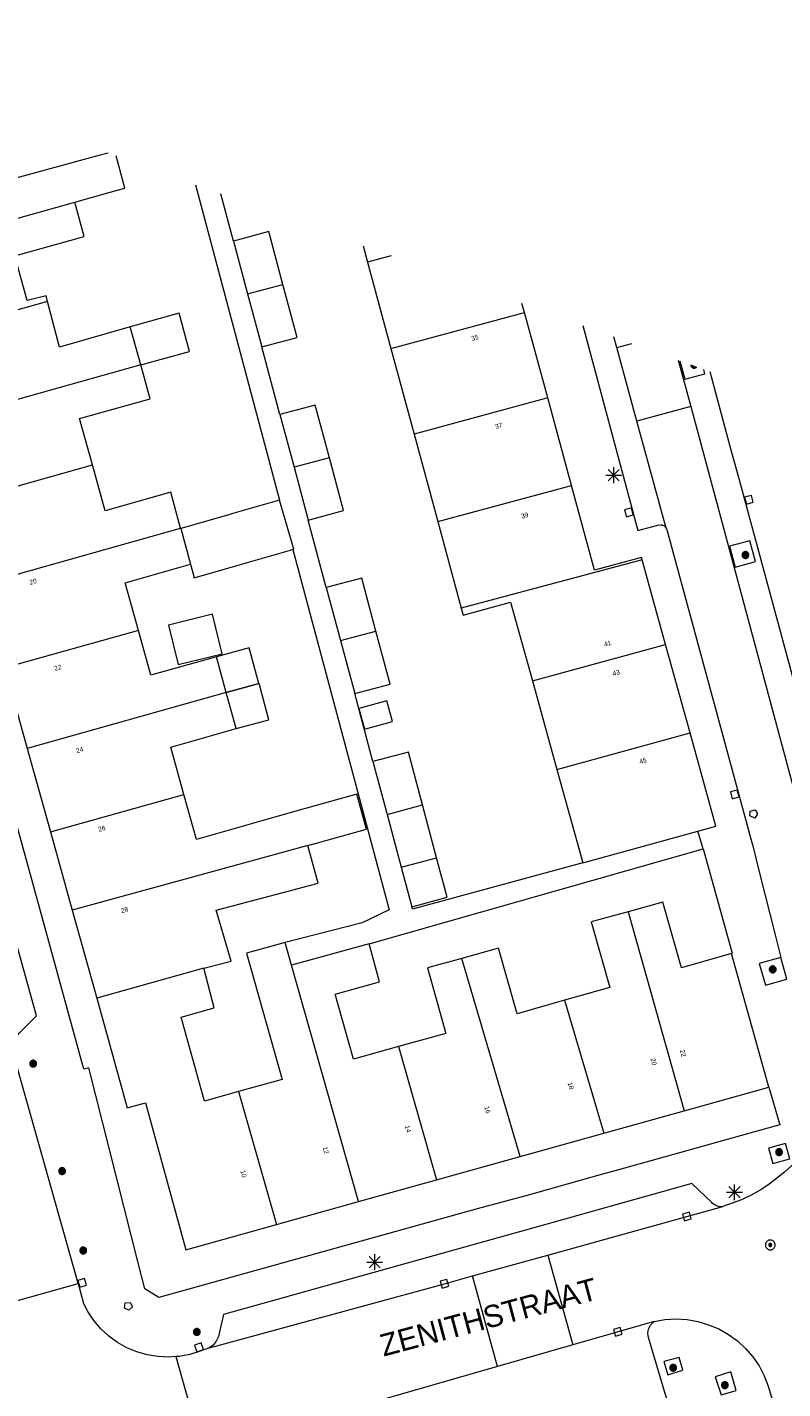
# Model space of a CAD drawing. Header units: metres. Extents: x 135779 to 137489, y 452643 to 455118.
# Tile 488 of 489: x 137377 to 137425, y 454732 to 454818. Entities that reach past the tile are written whole.
import ezdxf
from ezdxf.enums import TextEntityAlignment as Align

# ---------------------------------------------------------------- set-up
doc = ezdxf.new("R2010")
doc.units = ezdxf.units.M
for name, color, linetype, lineweight in [('KTop_NAR_Huisnummer (t)', 7, 'Continuous', 13), ('KTop_NAR_Huisnummer tijdelijk (t)', 7, 'Continuous', 13), ('KTop_OBW_Overig Plus', 1, 'Continuous', 13), ('KTop_ORL_Weg_Straatnaam (t)', 7, 'Continuous', 13), ('KTop_PAL_Lichtmast', 40, 'Continuous', 13), ('KTop_PND_Grondvlaksituatie van BAG-pand [tachy]', 1, 'Continuous', 13), ('KTop_PND_Pandscheiding', 40, 'Continuous', 13), ('KTop_PUT_Brandkraan of -put', 1, 'Continuous', 13), ('KTop_PUT_Inspectie- of rioolput', 15, 'Continuous', 13), ('KTop_PUT_Kolk', 15, 'Continuous', 13), ('KTop_VGO_Boom', 92, 'Continuous', 13), ('KTop_WGD_Parkeervlak', 251, 'Continuous', 13), ('KTop_WGD_Rijbaan_Lokale weg', 251, 'Continuous', 13), ('KTop_WGD_Rijbaan_Lokale weg_verkeersdrempel', 40, 'Continuous', 13), ('KTop_WGD_Voetpad', 251, 'Continuous', 13)]:
    doc.layers.add(name, color=color, linetype=linetype, lineweight=lineweight)
doc.styles.add('Style-ROVU', font='ROVU.shx')
doc.styles.add('Style-ROVUCURSIEF', font='ROVUCURSIEF.shx')

# ---------------------------------------------------------------- blocks, each defined once
blk = doc.blocks.new('PAL_Lichtmast')
at = {"layer": 'KTop_PAL_Lichtmast'}
for p, q in [((-0.354, -0.354), (0.354, 0.354)), ((0.354, -0.354), (-0.354, 0.354)), ((0, -0.5), (0, 0.5)), ((-0.5, 0), (0.5, 0))]:
    blk.add_line(p, q, dxfattribs=at)
blk = doc.blocks.new('PUT_Brandkraan_of_-put')
at = {"layer": 'KTop_PUT_Brandkraan of -put'}
for p, q in [((-0.25, 0.034), (0, 0.25)), ((-0.158, -0.25), (-0.25, 0.034)), ((0, 0.25), (0.25, 0.033)), ((0.25, 0.033), (0.158, -0.25)), ((0.158, -0.25), (-0.158, -0.25))]:
    blk.add_line(p, q, dxfattribs=at)
blk = doc.blocks.new('PUT_Inspectie-_of_rioolput')
at = {"layer": 'KTop_PUT_Inspectie- of rioolput', "flags": 128}
for points in [[(0.31, 0), (0.308, 0.032), (0.303, 0.064), (0.294, 0.095), (0.283, 0.126), (0.268, 0.155), (0.25, 0.182), (0.23, 0.207), (0.207, 0.23), (0.182, 0.25), (0.154, 0.268), (0.126, 0.283), (0.095, 0.294), (0.064, 0.303), (0.032, 0.308), (0, 0.309), (-0.032, 0.308), (-0.064, 0.303), (-0.096, 0.294), (-0.126, 0.283), (-0.155, 0.268), (-0.182, 0.25), (-0.207, 0.23), (-0.23, 0.207), (-0.25, 0.182), (-0.268, 0.154), (-0.283, 0.126), (-0.294, 0.095), (-0.303, 0.064), (-0.308, 0.032), (-0.309, 0), (-0.308, -0.032), (-0.303, -0.064), (-0.294, -0.096), (-0.283, -0.126), (-0.268, -0.155), (-0.25, -0.182), (-0.23, -0.207), (-0.207, -0.23), (-0.182, -0.25), (-0.155, -0.268), (-0.126, -0.283), (-0.096, -0.294), (-0.064, -0.303), (-0.032, -0.308), (0, -0.309), (0.032, -0.308), (0.064, -0.303), (0.095, -0.294), (0.126, -0.283), (0.155, -0.268), (0.182, -0.25), (0.207, -0.23), (0.23, -0.207), (0.25, -0.182), (0.268, -0.155), (0.283, -0.126), (0.294, -0.096), (0.303, -0.064), (0.308, -0.032), (0.31, 0)], [(0.095, 0), (0.094, 0.009), (0.092, 0.019), (0.09, 0.029), (0.086, 0.038), (0.082, 0.047), (0.076, 0.055), (0.07, 0.063), (0.063, 0.07), (0.055, 0.076), (0.047, 0.082), (0.038, 0.086), (0.029, 0.09), (0.019, 0.092), (0.009, 0.094), (0, 0.094), (-0.01, 0.094), (-0.02, 0.092), (-0.029, 0.09), (-0.039, 0.086), (-0.048, 0.082), (-0.056, 0.076), (-0.064, 0.07), (-0.071, 0.063), (-0.077, 0.055), (-0.082, 0.047), (-0.087, 0.038), (-0.09, 0.029), (-0.093, 0.019), (-0.094, 0.009), (-0.095, 0), (-0.094, -0.01), (-0.093, -0.02), (-0.09, -0.029), (-0.087, -0.039), (-0.082, -0.048), (-0.077, -0.056), (-0.071, -0.064), (-0.064, -0.071), (-0.056, -0.077), (-0.047, -0.082), (-0.039, -0.087), (-0.029, -0.09), (-0.02, -0.093), (-0.01, -0.094), (0, -0.095), (0.009, -0.094), (0.019, -0.093), (0.029, -0.09), (0.038, -0.087), (0.047, -0.082), (0.055, -0.077), (0.063, -0.071), (0.07, -0.064), (0.076, -0.056), (0.082, -0.047), (0.086, -0.039), (0.09, -0.029), (0.092, -0.02), (0.094, -0.01), (0.095, 0)], [(0.035, 0), (0.034, 0.003), (0.034, 0.007), (0.033, 0.01), (0.031, 0.014), (0.03, 0.017), (0.028, 0.02), (0.026, 0.023), (0.023, 0.026), (0.02, 0.028), (0.017, 0.03), (0.014, 0.031), (0.01, 0.033), (0.007, 0.034), (0.003, 0.034), (0, 0.034), (-0.004, 0.034), (-0.007, 0.034), (-0.011, 0.033), (-0.014, 0.031), (-0.018, 0.03), (-0.021, 0.028), (-0.023, 0.026), (-0.026, 0.023), (-0.028, 0.02), (-0.03, 0.017), (-0.032, 0.014), (-0.033, 0.01), (-0.034, 0.007), (-0.035, 0.003), (-0.035, 0), (-0.035, -0.004), (-0.034, -0.007), (-0.033, -0.011), (-0.032, -0.014), (-0.03, -0.018), (-0.028, -0.021), (-0.026, -0.023), (-0.023, -0.026), (-0.021, -0.028), (-0.017, -0.03), (-0.014, -0.032), (-0.011, -0.033), (-0.007, -0.034), (-0.004, -0.035), (0, -0.035), (0.003, -0.035), (0.007, -0.034), (0.01, -0.033), (0.014, -0.032), (0.017, -0.03), (0.02, -0.028), (0.023, -0.026), (0.026, -0.023), (0.028, -0.021), (0.03, -0.017), (0.031, -0.014), (0.033, -0.011), (0.034, -0.007), (0.034, -0.004), (0.035, 0)], [(0.01, 0.02), (0.007, 0.02), (0.005, 0.021), (0.003, 0.022), (0.001, 0.022), (-0.001, 0.022), (-0.004, 0.022), (-0.006, 0.021), (-0.008, 0.02), (-0.01, 0.019), (-0.012, 0.018), (-0.014, 0.017), (-0.016, 0.015), (-0.017, 0.013), (-0.019, 0.012), (-0.02, 0.009), (-0.021, 0.007), (-0.022, 0.005), (-0.022, 0.003), (-0.022, 0.001), (-0.022, -0.001), (-0.022, -0.004), (-0.022, -0.006), (-0.021, -0.008), (-0.02, -0.01), (-0.019, -0.012), (-0.017, -0.014), (-0.016, -0.016), (-0.014, -0.017), (-0.012, -0.019), (-0.01, -0.02), (-0.008, -0.021), (-0.006, -0.022), (-0.003, -0.022), (-0.001, -0.022), (0.001, -0.022), (0.003, -0.022), (0.005, -0.022), (0.008, -0.021), (0.01, -0.02), (0.012, -0.019), (0.014, -0.017), (0.015, -0.016), (0.017, -0.014), (0.018, -0.012), (0.02, -0.01), (0.02, -0.008), (0.021, -0.006), (0.022, -0.003), (0.022, -0.001), (0.022, 0.001), (0.022, 0.003), (0.021, 0.005), (0.02, 0.008), (0.019, 0.01), (0.018, 0.012), (0.017, 0.014), (0.015, 0.015), (0.013, 0.017), (0.012, 0.018), (0.01, 0.02)]]:
    blk.add_lwpolyline(points, dxfattribs=at)
blk = doc.blocks.new('PUT_Kolk')
at = {"layer": 'KTop_PUT_Kolk', "flags": 128}
blk.add_lwpolyline([(0.225, -0.225), (0.225, 0.225), (-0.225, 0.225), (-0.225, -0.225), (0.225, -0.225)], dxfattribs=at)
blk = doc.blocks.new('VGO_Boom')
at = {"layer": 'KTop_VGO_Boom', "flags": 128}
for points in [[(0.215, 0), (0.214, 0.022), (0.21, 0.045), (0.204, 0.066), (0.196, 0.087), (0.186, 0.108), (0.174, 0.126), (0.16, 0.144), (0.144, 0.16), (0.126, 0.174), (0.107, 0.186), (0.087, 0.196), (0.066, 0.204), (0.045, 0.21), (0.022, 0.214), (-0.001, 0.215), (-0.023, 0.214), (-0.045, 0.21), (-0.067, 0.204), (-0.088, 0.196), (-0.108, 0.186), (-0.127, 0.174), (-0.144, 0.16), (-0.16, 0.144), (-0.174, 0.126), (-0.187, 0.107), (-0.197, 0.087), (-0.205, 0.066), (-0.211, 0.045), (-0.214, 0.022), (-0.215, -0.001), (-0.214, -0.023), (-0.211, -0.045), (-0.205, -0.067), (-0.197, -0.088), (-0.187, -0.108), (-0.174, -0.127), (-0.16, -0.144), (-0.144, -0.16), (-0.127, -0.174), (-0.108, -0.187), (-0.088, -0.197), (-0.067, -0.205), (-0.045, -0.211), (-0.023, -0.214), (0, -0.215), (0.022, -0.214), (0.045, -0.211), (0.066, -0.205), (0.087, -0.197), (0.108, -0.187), (0.126, -0.174), (0.144, -0.16), (0.16, -0.144), (0.174, -0.127), (0.186, -0.108), (0.196, -0.088), (0.204, -0.067), (0.21, -0.045), (0.214, -0.023), (0.215, -0.001)], [(0.155, 0), (0.154, 0.016), (0.152, 0.032), (0.147, 0.048), (0.142, 0.063), (0.134, 0.078), (0.125, 0.091), (0.115, 0.104), (0.104, 0.115), (0.091, 0.125), (0.077, 0.134), (0.063, 0.142), (0.048, 0.147), (0.032, 0.152), (0.016, 0.154), (-0.001, 0.155), (-0.017, 0.154), (-0.033, 0.152), (-0.048, 0.147), (-0.064, 0.142), (-0.078, 0.134), (-0.092, 0.125), (-0.104, 0.115), (-0.116, 0.104), (-0.126, 0.091), (-0.135, 0.077), (-0.142, 0.063), (-0.148, 0.048), (-0.152, 0.032), (-0.155, 0.016), (-0.155, -0.001), (-0.155, -0.017), (-0.152, -0.033), (-0.148, -0.048), (-0.142, -0.064), (-0.135, -0.078), (-0.126, -0.092), (-0.116, -0.104), (-0.104, -0.116), (-0.092, -0.126), (-0.078, -0.135), (-0.064, -0.142), (-0.048, -0.148), (-0.033, -0.152), (-0.017, -0.155), (0, -0.155), (0.016, -0.155), (0.032, -0.152), (0.048, -0.148), (0.063, -0.142), (0.078, -0.135), (0.091, -0.126), (0.104, -0.116), (0.115, -0.104), (0.125, -0.092), (0.134, -0.078), (0.142, -0.064), (0.147, -0.048), (0.152, -0.033), (0.154, -0.017), (0.155, -0.001)], [(0.095, 0), (0.094, 0.01), (0.093, 0.02), (0.09, 0.029), (0.087, 0.039), (0.082, 0.048), (0.077, 0.056), (0.071, 0.064), (0.064, 0.071), (0.056, 0.077), (0.047, 0.082), (0.039, 0.087), (0.029, 0.09), (0.02, 0.093), (0.01, 0.094), (-0.001, 0.095), (-0.01, 0.094), (-0.02, 0.093), (-0.03, 0.09), (-0.039, 0.087), (-0.048, 0.082), (-0.056, 0.077), (-0.064, 0.071), (-0.071, 0.064), (-0.077, 0.056), (-0.083, 0.047), (-0.087, 0.039), (-0.091, 0.029), (-0.093, 0.02), (-0.095, 0.01), (-0.095, -0.001), (-0.095, -0.01), (-0.093, -0.02), (-0.091, -0.03), (-0.087, -0.039), (-0.083, -0.048), (-0.077, -0.056), (-0.071, -0.064), (-0.064, -0.071), (-0.056, -0.077), (-0.048, -0.083), (-0.039, -0.087), (-0.03, -0.091), (-0.02, -0.093), (-0.01, -0.095), (0, -0.095), (0.01, -0.095), (0.02, -0.093), (0.029, -0.091), (0.039, -0.087), (0.048, -0.083), (0.056, -0.077), (0.064, -0.071), (0.071, -0.064), (0.077, -0.056), (0.082, -0.048), (0.087, -0.039), (0.09, -0.03), (0.093, -0.02), (0.094, -0.01), (0.095, -0.001)], [(0.035, 0), (0.035, 0.004), (0.034, 0.007), (0.033, 0.011), (0.032, 0.014), (0.03, 0.018), (0.028, 0.021), (0.026, 0.023), (0.023, 0.026), (0.021, 0.028), (0.017, 0.03), (0.014, 0.032), (0.011, 0.033), (0.007, 0.034), (0.004, 0.035), (-0.001, 0.035), (-0.004, 0.035), (-0.008, 0.034), (-0.011, 0.033), (-0.015, 0.032), (-0.018, 0.03), (-0.021, 0.028), (-0.024, 0.026), (-0.027, 0.023), (-0.029, 0.021), (-0.031, 0.017), (-0.032, 0.014), (-0.034, 0.011), (-0.035, 0.007), (-0.035, 0.004), (-0.035, -0.001), (-0.035, -0.004), (-0.035, -0.008), (-0.034, -0.011), (-0.032, -0.015), (-0.031, -0.018), (-0.029, -0.021), (-0.027, -0.024), (-0.024, -0.027), (-0.021, -0.029), (-0.018, -0.031), (-0.015, -0.032), (-0.011, -0.034), (-0.008, -0.035), (-0.004, -0.035), (0, -0.035), (0.004, -0.035), (0.007, -0.035), (0.011, -0.034), (0.014, -0.032), (0.018, -0.031), (0.021, -0.029), (0.023, -0.027), (0.026, -0.024), (0.028, -0.021), (0.03, -0.018), (0.032, -0.015), (0.033, -0.011), (0.034, -0.008), (0.035, -0.004), (0.035, 0)]]:
    blk.add_lwpolyline(points, dxfattribs=at)

msp = doc.modelspace()

# ---------------------------------------------------------------- linework, layer by layer
at = {"layer": 'KTop_OBW_Overig Plus', "flags": 128}
msp.add_lwpolyline([(137390.5, 454773.78), (137392.575, 454774.345), (137391.949, 454776.643), (137389.874, 454776.078)], dxfattribs=at)
at = {"layer": 'KTop_PND_Grondvlaksituatie van BAG-pand [tachy]', "flags": 128}
for points in [[(137382.38, 454810.25), (137381.805, 454810.094), (137381.484, 454810.007), (137375.214, 454808.289), (137374.442, 454811.087)], [(137380.268, 454807.138), (137382.52, 454807.766), (137383.449, 454808.018), (137382.895, 454810.062)], [(137378.552, 454800.849), (137378.46, 454801.2), (137377.26, 454800.9), (137376.48, 454803.74), (137380.86, 454804.961), (137380.268, 454807.138)], [(137393.465, 454801.92), (137392.566, 454805.271), (137390.323, 454804.669)], [(137390.323, 454804.669), (137391.221, 454801.319)], [(137398.543, 454804.376), (137398.828, 454803.325)], [(137398.828, 454803.325), (137400.307, 454797.867)], [(137392.119, 454797.969), (137394.363, 454798.571), (137393.465, 454801.92)], [(137383.785, 454799.24), (137379.308, 454797.959), (137378.552, 454800.849)], [(137391.221, 454801.319), (137392.119, 454797.969)], [(137384.453, 454796.827), (137387.552, 454797.685), (137386.884, 454800.098), (137383.785, 454799.24)], [(137408.769, 454800.137), (137408.611, 454800.718)], [(137410.24, 454794.74), (137408.769, 454800.137)], [(137400.307, 454797.867), (137401.779, 454792.43)], [(137381.398, 454790.492), (137380.58, 454793.44), (137385.048, 454794.678), (137384.453, 454796.827)], [(137396.41, 454790.94), (137395.513, 454794.284), (137393.269, 454793.682)], [(137411.755, 454789.176), (137410.24, 454794.74)], [(137393.269, 454793.682), (137394.167, 454790.338)], [(137401.779, 454792.43), (137403.277, 454786.903)], [(137386.981, 454786.488), (137386.36, 454788.77), (137382.207, 454787.582), (137381.398, 454790.492)], [(137395.066, 454786.993), (137397.307, 454787.594), (137396.41, 454790.94)], [(137394.167, 454790.338), (137395.066, 454786.993)], [(137416.226, 454784.486), (137416.188, 454784.622), (137413.212, 454783.827), (137411.755, 454789.176)], [(137393.252, 454788.261), (137390.296, 454787.407), (137390.026, 454787.329), (137386.991, 454786.452)], [(137394.097, 454785.133), (137394.152, 454785.149), (137393.252, 454788.261)], [(137386.991, 454786.452), (137386.981, 454786.488)], [(137403.277, 454786.903), (137404.764, 454781.413)], [(137387.6, 454784.21), (137387.84, 454783.327), (137390.926, 454784.216), (137391.28, 454784.318), (137394.097, 454785.133)], [(137417.715, 454779.11), (137416.226, 454784.486)], [(137384.309, 454780.004), (137383.47, 454783.01), (137387.6, 454784.21)], [(137399.354, 454779.962), (137398.454, 454783.317), (137396.213, 454782.716)], [(137396.213, 454782.716), (137397.112, 454779.362)], [(137389.608, 454778.519), (137388.994, 454781.028), (137386.204, 454780.345), (137386.818, 454777.836), (137389.608, 454778.519)], [(137404.764, 454781.413), (137404.886, 454780.964), (137407.89, 454781.804), (137409.275, 454776.805)], [(137389.26, 454778.33), (137385.101, 454777.164), (137384.309, 454780.004)], [(137397.112, 454779.362), (137398.012, 454776.007)], [(137398.012, 454776.007), (137400.253, 454776.608), (137399.354, 454779.962)], [(137389.874, 454776.078), (137391.935, 454776.64), (137391.321, 454778.892), (137389.26, 454778.33)], [(137419.268, 454773.506), (137417.715, 454779.11)], [(137375.84, 454777.627), (137377.26, 454772.528)], [(137409.275, 454776.805), (137410.827, 454771.201)], [(137390.5, 454773.78), (137389.874, 454776.078)], [(137400.045, 454775.547), (137398.27, 454775.056), (137398.634, 454773.74), (137400.409, 454774.231), (137400.045, 454775.547)], [(137387.183, 454769.615), (137386.35, 454772.61), (137390.5, 454773.78)], [(137419.746, 454767.287), (137420.902, 454767.607), (137419.268, 454773.506)], [(137377.26, 454772.528), (137378.734, 454767.236)], [(137402.308, 454768.947), (137401.411, 454772.293), (137399.17, 454771.692)], [(137399.17, 454771.692), (137400.067, 454768.346)], [(137410.827, 454771.201), (137412.47, 454765.271)], [(137395.032, 454766.369), (137395.592, 454766.525), (137396.192, 454766.692), (137398.759, 454767.406), (137398.144, 454769.621), (137395.576, 454768.908), (137394.892, 454768.718), (137394.732, 454768.673), (137392.13, 454767.95), (137387.977, 454766.762), (137387.183, 454769.615)], [(137403.205, 454765.602), (137402.308, 454768.947)], [(137400.067, 454768.346), (137400.964, 454765.001)], [(137378.734, 454767.236), (137380.11, 454762.291)], [(137412.47, 454765.271), (137419.746, 454767.287)], [(137388.45, 454758.61), (137390.18, 454759.05), (137389.24, 454762.29), (137393.4, 454763.38), (137395.696, 454763.982), (137395.032, 454766.369)], [(137401.634, 454762.502), (137403.875, 454763.103), (137403.205, 454765.602)], [(137400.964, 454765.001), (137401.634, 454762.502)], [(137380.11, 454762.291), (137381.665, 454756.707)], [(137415.346, 454762.182), (137413, 454761.532), (137414.172, 454757.375), (137411.312, 454756.569)], [(137421.88, 454759.54), (137418.71, 454758.63), (137417.54, 454762.79), (137415.346, 454762.182)], [(137393.607, 454760.224), (137391.155, 454759.55), (137393.407, 454751.563), (137390.645, 454750.789)], [(137393.999, 454758.797), (137393.607, 454760.224)], [(137398.917, 454760.149), (137393.999, 454758.797)], [(137400.788, 454753.637), (137397.938, 454752.844), (137396.782, 454756.969), (137399.579, 454757.738), (137398.917, 454760.149)], [(137411.312, 454756.569), (137408.297, 454755.719), (137407.125, 454759.875), (137404.794, 454759.228)], [(137424.255, 454751.057), (137421.88, 454759.54)], [(137390.645, 454750.789), (137388.5, 454750.188), (137387.016, 454755.5), (137389.1, 454756.09), (137388.45, 454758.61)], [(137404.794, 454759.228), (137402.625, 454758.625), (137403.782, 454754.469), (137400.788, 454753.637)], [(137381.665, 454756.707), (137383.6, 454749.755), (137384.76, 454750.08), (137387.32, 454740.77), (137393.051, 454742.367)], [(137418.883, 454749.561), (137424.255, 454751.057)], [(137413.801, 454748.146), (137418.883, 454749.561)], [(137408.496, 454746.668), (137413.801, 454748.146)], [(137403.19, 454745.19), (137408.496, 454746.668)], [(137398.251, 454743.815), (137403.19, 454745.19)], [(137393.051, 454742.367), (137398.251, 454743.815)]]:
    msp.add_lwpolyline(points, dxfattribs=at)
at = {"layer": 'KTop_PND_Pandscheiding', "flags": 128}
for points in [[(137367.38, 454803.52), (137380.268, 454807.138)], [(137400.317, 454803.731), (137398.828, 454803.325)], [(137391.221, 454801.319), (137393.465, 454801.92)], [(137378.552, 454800.849), (137370.04, 454798.46)], [(137400.307, 454797.867), (137408.769, 454800.137)], [(137384.453, 454796.827), (137383.785, 454799.24)], [(137384.453, 454796.827), (137371.506, 454793.193)], [(137410.24, 454794.74), (137401.779, 454792.43)], [(137372.923, 454788.106), (137381.398, 454790.492)], [(137396.41, 454790.94), (137394.167, 454790.338)], [(137403.277, 454786.903), (137411.755, 454789.176)], [(137374.362, 454782.936), (137386.981, 454786.488)], [(137386.991, 454786.452), (137387.6, 454784.21)], [(137416.226, 454784.486), (137404.764, 454781.413)], [(137384.309, 454780.004), (137375.84, 454777.627)], [(137397.112, 454779.362), (137399.354, 454779.962)], [(137409.275, 454776.805), (137417.715, 454779.11)], [(137389.874, 454776.078), (137389.26, 454778.33)], [(137389.874, 454776.078), (137377.26, 454772.528)], [(137410.827, 454771.201), (137419.268, 454773.506)], [(137378.734, 454767.236), (137387.183, 454769.615)], [(137400.067, 454768.346), (137402.308, 454768.947)], [(137395.032, 454766.369), (137392.746, 454765.734), (137380.11, 454762.291)], [(137400.964, 454765.001), (137403.205, 454765.602)], [(137415.346, 454762.182), (137418.883, 454749.561)], [(137388.45, 454758.61), (137381.665, 454756.707)], [(137398.251, 454743.815), (137393.999, 454758.797)], [(137408.496, 454746.668), (137404.794, 454759.228)], [(137411.312, 454756.569), (137413.801, 454748.146)], [(137400.788, 454753.637), (137403.19, 454745.19)], [(137390.645, 454750.789), (137393.051, 454742.367)]]:
    msp.add_lwpolyline(points, dxfattribs=at)
at = {"layer": 'KTop_VGO_Boom', "flags": 128}
for points in [[(137419.305, 454796.832), (137419.306, 454796.817), (137419.31, 454796.795), (137419.316, 454796.773), (137419.324, 454796.752), (137419.334, 454796.732), (137419.346, 454796.713), (137419.36, 454796.696), (137419.376, 454796.68), (137419.394, 454796.666), (137419.413, 454796.653), (137419.433, 454796.643), (137419.454, 454796.635), (137419.475, 454796.629), (137419.498, 454796.626), (137419.52, 454796.625), (137419.542, 454796.626), (137419.565, 454796.629), (137419.586, 454796.635), (137419.607, 454796.643), (137419.628, 454796.653), (137419.646, 454796.666), (137419.664, 454796.68), (137419.679, 454796.696)], [(137419.368, 454796.809), (137419.368, 454796.807), (137419.373, 454796.792), (137419.378, 454796.776), (137419.386, 454796.762), (137419.395, 454796.748), (137419.405, 454796.736), (137419.416, 454796.724), (137419.429, 454796.714), (137419.443, 454796.705), (137419.457, 454796.698), (137419.472, 454796.692), (137419.488, 454796.688), (137419.504, 454796.685), (137419.52, 454796.685), (137419.536, 454796.685), (137419.552, 454796.688), (137419.568, 454796.692), (137419.583, 454796.698), (137419.598, 454796.705), (137419.611, 454796.714), (137419.616, 454796.719)], [(137419.445, 454796.781), (137419.449, 454796.776), (137419.456, 454796.769), (137419.464, 454796.763), (137419.473, 454796.757), (137419.481, 454796.753), (137419.491, 454796.749), (137419.5, 454796.747), (137419.51, 454796.745), (137419.52, 454796.745), (137419.53, 454796.745), (137419.539, 454796.747)]]:
    msp.add_lwpolyline(points, dxfattribs=at)
at = {"layer": 'KTop_WGD_Parkeervlak', "flags": 128}
for points in [[(137418.616, 454797.082), (137418.938, 454795.913)], [(137418.938, 454795.913), (137420.204, 454796.262), (137420.13, 454796.532)], [(137423.049, 454785.678), (137421.77, 454785.336), (137422.121, 454784.02), (137423.401, 454784.361), (137423.049, 454785.678)]]:
    msp.add_lwpolyline(points, dxfattribs=at)
at = {"layer": 'KTop_WGD_Rijbaan_Lokale weg', "flags": 128}
for points in [[(137414.615, 454797.923), (137414.428, 454798.604)], [(137414.615, 454797.923), (137415.576, 454798.187)], [(137419.303, 454794.198), (137415.893, 454793.263)], [(137419.303, 454794.198), (137426.531, 454767.331)], [(137417.751, 454786.491), (137415.893, 454793.263)], [(137417.751, 454786.491), (137417.821, 454786.321), (137423.181, 454766.561), (137423.198, 454766.498), (137423.211, 454766.451), (137423.67, 454764.625), (137424.652, 454760.723), (137425.014, 454759.285)], [(137425.402, 454757.907), (137425.014, 454759.285)], [(137380.493, 454738.625), (137380.425, 454738.867), (137376.378, 454753.237)], [(137426.911, 454747.291), (137425.741, 454746.121), (137425.254, 454745.691), (137424.751, 454745.281), (137424.285, 454744.928), (137423.801, 454744.601), (137423.174, 454744.242), (137422.521, 454743.931), (137421.348, 454743.506)], [(137410.255, 454740.432), (137419.06, 454742.874), (137421.348, 454743.506)], [(137410.255, 454740.432), (137411.843, 454734.743)], [(137388.81, 454734.56), (137403.701, 454738.614), (137405.466, 454739.104)], [(137407.06, 454733.365), (137405.466, 454739.104)], [(137375.667, 454737.275), (137380.493, 454738.625)], [(137416.981, 454736.223), (137411.843, 454734.743)], [(137416.981, 454736.223), (137417.673, 454736.341), (137418.374, 454736.38), (137419.075, 454736.339), (137419.766, 454736.218), (137420.44, 454736.02), (137421.086, 454735.746), (137421.697, 454735.401), (137422.265, 454734.988), (137422.783, 454734.514), (137423.243, 454733.984), (137423.639, 454733.404), (137423.968, 454732.784), (137424.223, 454732.13), (137424.363, 454731.634), (137427.124, 454722.309)], [(137388.81, 454734.56), (137388.22, 454734.346), (137387.568, 454734.14), (137386.897, 454734.012), (137386.667, 454733.996)], [(137386.667, 454733.996), (137388.335, 454728.093)], [(137407.06, 454733.365), (137393.635, 454729.499), (137388.743, 454728.21)]]:
    msp.add_lwpolyline(points, dxfattribs=at)
at = {"layer": 'KTop_WGD_Rijbaan_Lokale weg_verkeersdrempel', "flags": 128}
for points in [[(137415.893, 454793.263), (137414.615, 454797.923)], [(137418.518, 454797.118), (137419.303, 454794.198)], [(137405.466, 454739.104), (137410.255, 454740.432)], [(137386.667, 454733.996), (137386.215, 454733.964), (137385.533, 454733.995), (137384.858, 454734.106), (137384.202, 454734.294), (137383.571, 454734.558), (137382.976, 454734.894), (137382.425, 454735.297), (137381.924, 454735.762), (137381.48, 454736.282), (137381.101, 454736.85), (137380.842, 454737.344), (137380.499, 454738.604), (137380.493, 454738.625)], [(137411.843, 454734.743), (137407.06, 454733.365)]]:
    msp.add_lwpolyline(points, dxfattribs=at)
at = {"layer": 'KTop_WGD_Voetpad', "flags": 128}
for points in [[(137424.255, 454751.057), (137424.958, 454748.674), (137423.041, 454748.142), (137417.158, 454746.51), (137414.339, 454745.727), (137413.344, 454745.451), (137412.604, 454745.245), (137409.09, 454744.251), (137405.776, 454743.351), (137401.384, 454742.132), (137385.6, 454737.751), (137384.712, 454738.28), (137384.292, 454739.934), (137381.155, 454752.299), (137380.852, 454752.211), (137377.325, 454765.071), (137371.565, 454785.821), (137369.589, 454792.85), (137367.36, 454793.317), (137363.726, 454806.363), (137360.449, 454818.219)], [(137387.922, 454808.236), (137393.252, 454788.261)], [(137390.323, 454804.669), (137389.523, 454807.654)], [(137412.471, 454799.315), (137415.961, 454786.331), (137417.231, 454786.671), (137417.407, 454786.7), (137417.496, 454786.689), (137417.634, 454786.63), (137417.751, 454786.491)], [(137393.269, 454793.682), (137392.119, 454797.969)], [(137426.531, 454767.331), (137428.291, 454767.831), (137427.951, 454769.011), (137422.311, 454789.841), (137421.891, 454791.331), (137420.54, 454796.383)], [(137376.378, 454753.237), (137376.337, 454753.55), (137376.375, 454753.863), (137376.491, 454754.157), (137376.676, 454754.413), (137376.751, 454754.486), (137377.841, 454755.588), (137375.498, 454763.979), (137374.173, 454768.723), (137368.597, 454788.687), (137368.121, 454790.392), (137366.52, 454790.788), (137366.222, 454790.923), (137365.966, 454791.127), (137365.766, 454791.386), (137365.709, 454791.494)], [(137396.213, 454782.716), (137395.066, 454786.993)], [(137394.097, 454785.133), (137400.195, 454762.302), (137398.478, 454761.477), (137393.607, 454760.224)], [(137399.17, 454771.692), (137398.012, 454776.007)], [(137420.088, 454766.163), (137419.746, 454767.287)], [(137398.917, 454760.149), (137420.088, 454766.163)], [(137420.088, 454766.163), (137421.937, 454759.556), (137421.88, 454759.54)], [(137412.47, 454765.271), (137401.67, 454762.344), (137401.634, 454762.502)], [(137425.014, 454759.285), (137423.648, 454758.9), (137424.036, 454757.522), (137425.402, 454757.907)], [(137425.318, 454747.497), (137424.238, 454747.198), (137424.505, 454746.232), (137425.585, 454746.531), (137425.318, 454747.497)], [(137421.348, 454743.506), (137421.112, 454743.494), (137420.886, 454743.56), (137420.694, 454743.698), (137420.634, 454743.768), (137419.378, 454744.961), (137409.743, 454742.265), (137404.96, 454740.926), (137389.696, 454736.655), (137389.434, 454735.574), (137389.374, 454735.262), (137389.239, 454734.974), (137389.036, 454734.729), (137388.81, 454734.56)], [(137388.743, 454728.21), (137388.999, 454728.185), (137389.234, 454728.084), (137389.427, 454727.915), (137389.502, 454727.81), (137390.689, 454723.586), (137417.796, 454731.291), (137416.635, 454735.208), (137416.594, 454735.473), (137416.632, 454735.739), (137416.746, 454735.983), (137416.926, 454736.182), (137416.981, 454736.223)], [(137417.858, 454732.847), (137418.8, 454733.127), (137418.572, 454733.946), (137417.611, 454733.678), (137417.858, 454732.847)], [(137422.191, 454731.847), (137421.85, 454733.027), (137420.861, 454732.714), (137421.224, 454731.568), (137422.191, 454731.847)]]:
    msp.add_lwpolyline(points, dxfattribs=at)

# ---------------------------------------------------------------- block references
at = {"layer": 'KTop_PAL_Lichtmast'}
for p in [(137414.422, 454789.842), (137422.081, 454744.41), (137399.281, 454739.98)]:
    msp.add_blockref('PAL_Lichtmast', p, dxfattribs=at)
at = {"layer": 'KTop_PUT_Brandkraan of -put'}
for p, rotation in [((137423.292, 454768.352), 195.1765775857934), ((137383.633, 454737.222), 44.43698051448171)]:
    msp.add_blockref('PUT_Brandkraan_of_-put', p, dxfattribs=dict(at, rotation=rotation))
at = {"layer": 'KTop_PUT_Inspectie- of rioolput', "rotation": 289.1368244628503}
msp.add_blockref('PUT_Inspectie-_of_rioolput', (137424.343, 454741.072), dxfattribs=at)
at = {"layer": 'KTop_PUT_Kolk'}
for p, rotation in [((137422.996, 454788.279), 195.1503307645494), ((137415.389, 454787.485), 15.043516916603), ((137422.099, 454769.615), 15.17657758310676), ((137419.061, 454742.874), 105.4414161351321), ((137380.739, 454738.674), 195.9453959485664), ((137403.702, 454738.614), 105.5157416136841), ((137414.689, 454735.563), 286.0690362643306), ((137388.144, 454734.584), 289.9363089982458)]:
    msp.add_blockref('PUT_Kolk', p, dxfattribs=dict(at, rotation=rotation))
at = {"layer": 'KTop_VGO_Boom'}
for p in [(137422.77, 454784.78), (137424.5, 454758.53), (137377.635, 454752.559), (137424.904, 454746.954), (137379.471, 454745.75), (137380.81, 454740.719), (137388.01, 454735.559), (137418.195, 454733.289), (137421.465, 454732.189)]:
    msp.add_blockref('VGO_Boom', p, dxfattribs=at)

# ---------------------------------------------------------------- texts
at = {"layer": 'KTop_NAR_Huisnummer (t)', "style": 'Style-ROVU'}
for s, rotation, p in [('35', 15.2, (137405.853, 454798.609)), ('37', 15.2, (137407.367, 454793.021)), ('39', 15.2, (137409.007, 454787.347)), ('41', 15.2, (137414.255, 454779.233)), ('43', 15.2, (137414.805, 454777.382)), ('45', 15.2, (137416.494, 454771.815)), ('22', 284.9, (137418.872, 454752.997)), ('20', 284.9, (137417.016, 454752.459)), ('18', 286.4, (137411.77, 454750.935)), ('16', 286.4, (137406.495, 454749.416)), ('14', 284.9, (137401.452, 454748.201)), ('12', 284.9, (137396.244, 454746.846)), ('10', 284.9, (137391.024, 454745.355))]:
    msp.add_text(s, height=0.3, rotation=rotation, dxfattribs=at).set_placement(p, align=Align.MIDDLE_RIGHT)
at = {"layer": 'KTop_NAR_Huisnummer tijdelijk (t)', "style": 'Style-ROVUCURSIEF'}
for s, p in [('20', (137377.405, 454783.033)), ('22', (137378.976, 454777.58)), ('24', (137380.366, 454772.363)), ('26', (137381.765, 454767.383)), ('28', (137383.205, 454762.233))]:
    msp.add_text(s, height=0.3, rotation=15.9, dxfattribs=at).set_placement(p, align=Align.MIDDLE_LEFT)
at = {"layer": 'KTop_ORL_Weg_Straatnaam (t)', "style": 'Style-ROVU'}
msp.add_text('ZENITHSTRAAT', height=1.4, rotation=15.00891, dxfattribs=at).set_placement((137399.841, 454733.993))

doc.saveas('drawing.dxf')
